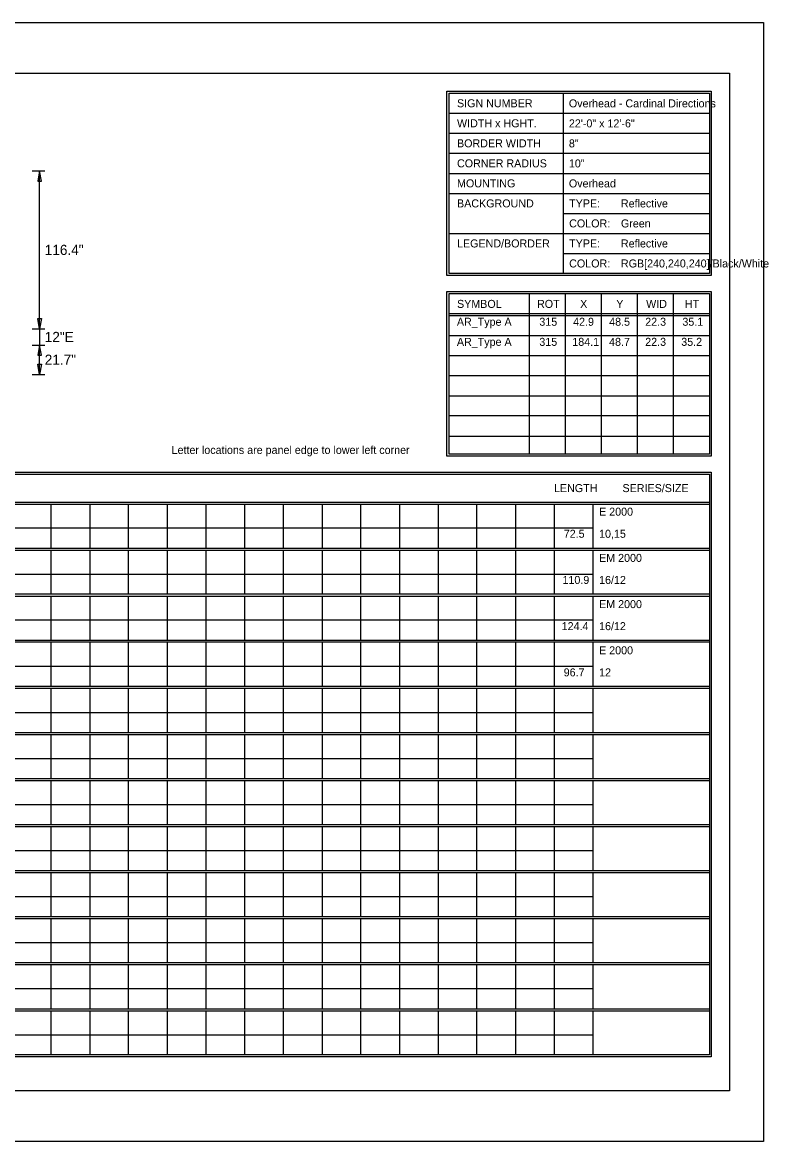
# Model space of a CAD drawing. Extents: x 1806251 to 1809821, y 414895 to 422886.
# Drawn here: x 1809679.43 to 1809684.93, y 414905.31 to 414913.57 of the extents above; entities that cross this region are included whole.
import ezdxf

# ---------------------------------------------------------------- set-up
doc = ezdxf.new("R2010")
doc.units = 0
doc.layers.add('GSDIMS', color=7, linetype='Continuous')
doc.layers.add('GSSHT', color=7, linetype='Continuous')

msp = doc.modelspace()

# ---------------------------------------------------------------- linework, layer by layer
at = {"layer": 'GSDIMS'}
for p, q in [((1809679.4963, 414912.473), (1809679.59, 414912.473)), ((1809679.5525, 414911.3086), (1809679.5525, 414912.473)), ((1809679.4963, 414911.3086), (1809679.59, 414911.3086)), ((1809679.4963, 414911.3086), (1809679.59, 414911.3086)), ((1809679.5525, 414911.3086), (1809679.5525, 414911.1886)), ((1809679.4963, 414911.1886), (1809679.59, 414911.1886)), ((1809679.4963, 414911.1886), (1809679.59, 414911.1886)), ((1809679.5525, 414910.972), (1809679.5525, 414911.1886)), ((1809679.4963, 414910.972), (1809679.59, 414910.972))]:
    msp.add_line(p, q, dxfattribs=at)
for points in [[(1809679.5525, 414912.473), (1809679.54, 414912.398), (1809679.565, 414912.398)], [(1809679.5525, 414911.3086), (1809679.54, 414911.3836), (1809679.565, 414911.3836)], [(1809679.5525, 414911.1886), (1809679.54, 414911.1136), (1809679.565, 414911.1136)], [(1809679.5525, 414910.972), (1809679.54, 414911.047), (1809679.565, 414911.047)]]:
    msp.add_lwpolyline(points, close=True, dxfattribs=at)
at = {"layer": 'GSSHT'}
for p, q in [((1809672.1348, 414913.5682), (1809684.889, 414913.5682)), ((1809684.889, 414913.5682), (1809684.889, 414905.3144)), ((1809683.4125, 414913.0455), (1809683.4125, 414911.7166)), ((1809682.5709, 414912.8978), (1809684.4904, 414912.8978)), ((1809682.5709, 414912.7502), (1809684.4904, 414912.7502)), ((1809682.5709, 414912.6025), (1809684.4904, 414912.6025)), ((1809682.5709, 414912.4549), (1809684.4904, 414912.4549)), ((1809682.5709, 414912.3072), (1809684.4904, 414912.3072)), ((1809683.4125, 414912.1596), (1809684.4904, 414912.1596)), ((1809682.5709, 414912.0119), (1809684.4904, 414912.0119)), ((1809683.4125, 414911.8642), (1809684.4904, 414911.8642)), ((1809683.1615, 414911.5689), (1809683.1615, 414910.3848)), ((1809683.4273, 414911.5689), (1809683.4273, 414910.3848)), ((1809683.6931, 414911.5689), (1809683.6931, 414910.3848)), ((1809683.9588, 414911.5689), (1809683.9588, 414910.3848)), ((1809684.2246, 414911.5689), (1809684.2246, 414910.3848)), ((1809682.5709, 414911.4213), (1809684.4904, 414911.4213)), ((1809682.5709, 414911.4065), (1809684.4904, 414911.4065)), ((1809682.5709, 414911.2589), (1809684.4904, 414911.2589)), ((1809682.5709, 414911.1112), (1809684.4904, 414911.1112)), ((1809682.5709, 414910.9636), (1809684.4904, 414910.9636)), ((1809682.5709, 414910.813), (1809684.4904, 414910.813)), ((1809682.5709, 414910.6683), (1809684.4904, 414910.6683)), ((1809682.5709, 414910.5177), (1809684.4904, 414910.5177)), ((1809672.7815, 414910.0304), (1809684.4904, 414910.0304)), ((1809672.7815, 414910.0156), (1809684.4904, 414910.0156)), ((1809679.6356, 414910.0156), (1809679.6356, 414909.6908)), ((1809679.922, 414910.0156), (1809679.922, 414909.6908)), ((1809680.2055, 414910.0156), (1809680.2055, 414909.6908)), ((1809680.4919, 414910.0156), (1809680.4919, 414909.6908)), ((1809680.7784, 414910.0156), (1809680.7784, 414909.6908)), ((1809681.0619, 414910.0156), (1809681.0619, 414909.6908)), ((1809681.3483, 414910.0156), (1809681.3483, 414909.6908)), ((1809681.6348, 414910.0156), (1809681.6348, 414909.6908)), ((1809681.9183, 414910.0156), (1809681.9183, 414909.6908)), ((1809682.2047, 414910.0156), (1809682.2047, 414909.6908)), ((1809682.4912, 414910.0156), (1809682.4912, 414909.6908)), ((1809682.7747, 414910.0156), (1809682.7747, 414909.6908)), ((1809683.0611, 414910.0156), (1809683.0611, 414909.6908)), ((1809683.3475, 414910.0156), (1809683.3475, 414909.6908)), ((1809683.631, 414910.0156), (1809683.631, 414909.6908)), ((1809672.7815, 414909.8414), (1809683.631, 414909.8414)), ((1809672.7815, 414909.6908), (1809684.4904, 414909.6908)), ((1809672.7815, 414909.676), (1809684.4904, 414909.676)), ((1809679.6356, 414909.676), (1809679.6356, 414909.3542)), ((1809679.922, 414909.676), (1809679.922, 414909.3542)), ((1809680.2055, 414909.676), (1809680.2055, 414909.3542)), ((1809680.4919, 414909.676), (1809680.4919, 414909.3542)), ((1809680.7784, 414909.676), (1809680.7784, 414909.3542)), ((1809681.0619, 414909.676), (1809681.0619, 414909.3542)), ((1809681.3483, 414909.676), (1809681.3483, 414909.3542)), ((1809681.6348, 414909.676), (1809681.6348, 414909.3542)), ((1809681.9183, 414909.676), (1809681.9183, 414909.3542)), ((1809682.2047, 414909.676), (1809682.2047, 414909.3542)), ((1809682.4912, 414909.676), (1809682.4912, 414909.3542)), ((1809682.7747, 414909.676), (1809682.7747, 414909.3542)), ((1809683.0611, 414909.676), (1809683.0611, 414909.3542)), ((1809683.3475, 414909.676), (1809683.3475, 414909.3542)), ((1809683.631, 414909.676), (1809683.631, 414909.3542)), ((1809672.7815, 414909.4989), (1809683.631, 414909.4989)), ((1809672.7815, 414909.3542), (1809684.4904, 414909.3542)), ((1809672.7815, 414909.3364), (1809684.4904, 414909.3364)), ((1809679.6356, 414909.3364), (1809679.6356, 414909.0116)), ((1809679.922, 414909.3364), (1809679.922, 414909.0116)), ((1809680.2055, 414909.3364), (1809680.2055, 414909.0116)), ((1809680.4919, 414909.3364), (1809680.4919, 414909.0116)), ((1809680.7784, 414909.3364), (1809680.7784, 414909.0116)), ((1809681.0619, 414909.3364), (1809681.0619, 414909.0116)), ((1809681.3483, 414909.3364), (1809681.3483, 414909.0116)), ((1809681.6348, 414909.3364), (1809681.6348, 414909.0116)), ((1809681.9183, 414909.3364), (1809681.9183, 414909.0116)), ((1809682.2047, 414909.3364), (1809682.2047, 414909.0116)), ((1809682.4912, 414909.3364), (1809682.4912, 414909.0116)), ((1809682.7747, 414909.3364), (1809682.7747, 414909.0116)), ((1809683.0611, 414909.3364), (1809683.0611, 414909.0116)), ((1809683.3475, 414909.3364), (1809683.3475, 414909.0116)), ((1809683.631, 414909.3364), (1809683.631, 414909.0116)), ((1809672.7815, 414909.1622), (1809683.631, 414909.1622)), ((1809672.7815, 414909.0116), (1809684.4904, 414909.0116)), ((1809672.7815, 414908.9998), (1809684.4904, 414908.9998)), ((1809679.6356, 414908.9998), (1809679.6356, 414908.672)), ((1809679.922, 414908.9998), (1809679.922, 414908.672)), ((1809680.2055, 414908.9998), (1809680.2055, 414908.672)), ((1809680.4919, 414908.9998), (1809680.4919, 414908.672)), ((1809680.7784, 414908.9998), (1809680.7784, 414908.672)), ((1809681.0619, 414908.9998), (1809681.0619, 414908.672)), ((1809681.3483, 414908.9998), (1809681.3483, 414908.672)), ((1809681.6348, 414908.9998), (1809681.6348, 414908.672)), ((1809681.9183, 414908.9998), (1809681.9183, 414908.672)), ((1809682.2047, 414908.9998), (1809682.2047, 414908.672)), ((1809682.4912, 414908.9998), (1809682.4912, 414908.672)), ((1809682.7747, 414908.9998), (1809682.7747, 414908.672)), ((1809683.0611, 414908.9998), (1809683.0611, 414908.672)), ((1809683.3475, 414908.9998), (1809683.3475, 414908.672)), ((1809683.631, 414908.9998), (1809683.631, 414908.672)), ((1809672.7815, 414908.8197), (1809683.631, 414908.8197)), ((1809672.7815, 414908.672), (1809684.4904, 414908.672)), ((1809672.7815, 414908.6572), (1809684.4904, 414908.6572)), ((1809679.6356, 414908.6572), (1809679.6356, 414908.3324)), ((1809679.922, 414908.6572), (1809679.922, 414908.3324)), ((1809680.2055, 414908.6572), (1809680.2055, 414908.3324)), ((1809680.4919, 414908.6572), (1809680.4919, 414908.3324)), ((1809680.7784, 414908.6572), (1809680.7784, 414908.3324)), ((1809681.0619, 414908.6572), (1809681.0619, 414908.3324)), ((1809681.3483, 414908.6572), (1809681.3483, 414908.3324)), ((1809681.6348, 414908.6572), (1809681.6348, 414908.3324)), ((1809681.9183, 414908.6572), (1809681.9183, 414908.3324)), ((1809682.2047, 414908.6572), (1809682.2047, 414908.3324)), ((1809682.4912, 414908.6572), (1809682.4912, 414908.3324)), ((1809682.7747, 414908.6572), (1809682.7747, 414908.3324)), ((1809683.0611, 414908.6572), (1809683.0611, 414908.3324)), ((1809683.3475, 414908.6572), (1809683.3475, 414908.3324)), ((1809683.631, 414908.6572), (1809683.631, 414908.3324)), ((1809672.7815, 414908.48), (1809683.631, 414908.48)), ((1809672.7815, 414908.3324), (1809684.4904, 414908.3324)), ((1809672.7815, 414908.3176), (1809684.4904, 414908.3176)), ((1809679.6356, 414908.3176), (1809679.6356, 414907.9928)), ((1809679.922, 414908.3176), (1809679.922, 414907.9928)), ((1809680.2055, 414908.3176), (1809680.2055, 414907.9928)), ((1809680.4919, 414908.3176), (1809680.4919, 414907.9928)), ((1809680.7784, 414908.3176), (1809680.7784, 414907.9928)), ((1809681.0619, 414908.3176), (1809681.0619, 414907.9928)), ((1809681.3483, 414908.3176), (1809681.3483, 414907.9928)), ((1809681.6348, 414908.3176), (1809681.6348, 414907.9928)), ((1809681.9183, 414908.3176), (1809681.9183, 414907.9928)), ((1809682.2047, 414908.3176), (1809682.2047, 414907.9928)), ((1809682.4912, 414908.3176), (1809682.4912, 414907.9928)), ((1809682.7747, 414908.3176), (1809682.7747, 414907.9928)), ((1809683.0611, 414908.3176), (1809683.0611, 414907.9928)), ((1809683.3475, 414908.3176), (1809683.3475, 414907.9928)), ((1809683.631, 414908.3176), (1809683.631, 414907.9928)), ((1809672.7815, 414908.1404), (1809683.631, 414908.1404)), ((1809672.7815, 414907.9928), (1809684.4904, 414907.9928)), ((1809672.7815, 414907.978), (1809684.4904, 414907.978)), ((1809679.6356, 414907.978), (1809679.6356, 414907.6532)), ((1809679.922, 414907.978), (1809679.922, 414907.6532)), ((1809680.2055, 414907.978), (1809680.2055, 414907.6532)), ((1809680.4919, 414907.978), (1809680.4919, 414907.6532)), ((1809680.7784, 414907.978), (1809680.7784, 414907.6532)), ((1809681.0619, 414907.978), (1809681.0619, 414907.6532)), ((1809681.3483, 414907.978), (1809681.3483, 414907.6532)), ((1809681.6348, 414907.978), (1809681.6348, 414907.6532)), ((1809681.9183, 414907.978), (1809681.9183, 414907.6532)), ((1809682.2047, 414907.978), (1809682.2047, 414907.6532)), ((1809682.4912, 414907.978), (1809682.4912, 414907.6532)), ((1809682.7747, 414907.978), (1809682.7747, 414907.6532)), ((1809683.0611, 414907.978), (1809683.0611, 414907.6532)), ((1809683.3475, 414907.978), (1809683.3475, 414907.6532)), ((1809683.631, 414907.978), (1809683.631, 414907.6532)), ((1809672.7815, 414907.8008), (1809683.631, 414907.8008)), ((1809672.7815, 414907.6532), (1809684.4904, 414907.6532)), ((1809672.7815, 414907.6384), (1809684.4904, 414907.6384)), ((1809679.6356, 414907.6384), (1809679.6356, 414907.3136)), ((1809679.922, 414907.6384), (1809679.922, 414907.3136)), ((1809680.2055, 414907.6384), (1809680.2055, 414907.3136)), ((1809680.4919, 414907.6384), (1809680.4919, 414907.3136)), ((1809680.7784, 414907.6384), (1809680.7784, 414907.3136)), ((1809681.0619, 414907.6384), (1809681.0619, 414907.3136)), ((1809681.3483, 414907.6384), (1809681.3483, 414907.3136)), ((1809681.6348, 414907.6384), (1809681.6348, 414907.3136)), ((1809681.9183, 414907.6384), (1809681.9183, 414907.3136)), ((1809682.2047, 414907.6384), (1809682.2047, 414907.3136)), ((1809682.4912, 414907.6384), (1809682.4912, 414907.3136)), ((1809682.7747, 414907.6384), (1809682.7747, 414907.3136)), ((1809683.0611, 414907.6384), (1809683.0611, 414907.3136)), ((1809683.3475, 414907.6384), (1809683.3475, 414907.3136)), ((1809683.631, 414907.6384), (1809683.631, 414907.3136)), ((1809672.7815, 414907.4612), (1809683.631, 414907.4612)), ((1809672.7815, 414907.3136), (1809684.4904, 414907.3136)), ((1809672.7815, 414907.2988), (1809684.4904, 414907.2988)), ((1809679.6356, 414907.2988), (1809679.6356, 414906.974)), ((1809679.922, 414907.2988), (1809679.922, 414906.974)), ((1809680.2055, 414907.2988), (1809680.2055, 414906.974)), ((1809680.4919, 414907.2988), (1809680.4919, 414906.974)), ((1809680.7784, 414907.2988), (1809680.7784, 414906.974)), ((1809681.0619, 414907.2988), (1809681.0619, 414906.974)), ((1809681.3483, 414907.2988), (1809681.3483, 414906.974)), ((1809681.6348, 414907.2988), (1809681.6348, 414906.974)), ((1809681.9183, 414907.2988), (1809681.9183, 414906.974)), ((1809682.2047, 414907.2988), (1809682.2047, 414906.974)), ((1809682.4912, 414907.2988), (1809682.4912, 414906.974)), ((1809682.7747, 414907.2988), (1809682.7747, 414906.974)), ((1809683.0611, 414907.2988), (1809683.0611, 414906.974)), ((1809683.3475, 414907.2988), (1809683.3475, 414906.974)), ((1809683.631, 414907.2988), (1809683.631, 414906.974)), ((1809672.7815, 414907.1216), (1809683.631, 414907.1216)), ((1809672.7815, 414906.974), (1809684.4904, 414906.974)), ((1809672.7815, 414906.9592), (1809684.4904, 414906.9592)), ((1809679.6356, 414906.9592), (1809679.6356, 414906.6344)), ((1809679.922, 414906.9592), (1809679.922, 414906.6344)), ((1809680.2055, 414906.9592), (1809680.2055, 414906.6344)), ((1809680.4919, 414906.9592), (1809680.4919, 414906.6344)), ((1809680.7784, 414906.9592), (1809680.7784, 414906.6344)), ((1809681.0619, 414906.9592), (1809681.0619, 414906.6344)), ((1809681.3483, 414906.9592), (1809681.3483, 414906.6344)), ((1809681.6348, 414906.9592), (1809681.6348, 414906.6344)), ((1809681.9183, 414906.9592), (1809681.9183, 414906.6344)), ((1809682.2047, 414906.9592), (1809682.2047, 414906.6344)), ((1809682.4912, 414906.9592), (1809682.4912, 414906.6344)), ((1809682.7747, 414906.9592), (1809682.7747, 414906.6344)), ((1809683.0611, 414906.9592), (1809683.0611, 414906.6344)), ((1809683.3475, 414906.9592), (1809683.3475, 414906.6344)), ((1809683.631, 414906.9592), (1809683.631, 414906.6344)), ((1809672.7815, 414906.782), (1809683.631, 414906.782)), ((1809672.7815, 414906.6344), (1809684.4904, 414906.6344)), ((1809672.7815, 414906.6196), (1809684.4904, 414906.6196)), ((1809679.6356, 414906.6196), (1809679.6356, 414906.2948)), ((1809679.922, 414906.6196), (1809679.922, 414906.2948)), ((1809680.2055, 414906.6196), (1809680.2055, 414906.2948)), ((1809680.4919, 414906.6196), (1809680.4919, 414906.2948)), ((1809680.7784, 414906.6196), (1809680.7784, 414906.2948)), ((1809681.0619, 414906.6196), (1809681.0619, 414906.2948)), ((1809681.3483, 414906.6196), (1809681.3483, 414906.2948)), ((1809681.6348, 414906.6196), (1809681.6348, 414906.2948)), ((1809681.9183, 414906.6196), (1809681.9183, 414906.2948)), ((1809682.2047, 414906.6196), (1809682.2047, 414906.2948)), ((1809682.4912, 414906.6196), (1809682.4912, 414906.2948)), ((1809682.7747, 414906.6196), (1809682.7747, 414906.2948)), ((1809683.0611, 414906.6196), (1809683.0611, 414906.2948)), ((1809683.3475, 414906.6196), (1809683.3475, 414906.2948)), ((1809683.631, 414906.6196), (1809683.631, 414906.2948)), ((1809672.7815, 414906.4424), (1809683.631, 414906.4424)), ((1809672.7815, 414906.2948), (1809684.4904, 414906.2948)), ((1809672.7815, 414906.28), (1809684.4904, 414906.28)), ((1809679.6356, 414906.28), (1809679.6356, 414905.9552)), ((1809679.922, 414906.28), (1809679.922, 414905.9552)), ((1809680.2055, 414906.28), (1809680.2055, 414905.9552)), ((1809680.4919, 414906.28), (1809680.4919, 414905.9552)), ((1809680.7784, 414906.28), (1809680.7784, 414905.9552)), ((1809681.0619, 414906.28), (1809681.0619, 414905.9552)), ((1809681.3483, 414906.28), (1809681.3483, 414905.9552)), ((1809681.6348, 414906.28), (1809681.6348, 414905.9552)), ((1809681.9183, 414906.28), (1809681.9183, 414905.9552)), ((1809682.2047, 414906.28), (1809682.2047, 414905.9552)), ((1809682.4912, 414906.28), (1809682.4912, 414905.9552)), ((1809682.7747, 414906.28), (1809682.7747, 414905.9552)), ((1809683.0611, 414906.28), (1809683.0611, 414905.9552)), ((1809683.3475, 414906.28), (1809683.3475, 414905.9552)), ((1809683.631, 414906.28), (1809683.631, 414905.9552)), ((1809672.7815, 414906.1028), (1809683.631, 414906.1028)), ((1809684.889, 414905.3144), (1809672.1348, 414905.3144))]:
    msp.add_line(p, q, dxfattribs=at)
for points in [[(1809672.6339, 414913.1931), (1809684.638, 414913.1931), (1809684.638, 414905.6894), (1809672.6339, 414905.6894)], [(1809682.5561, 414913.0602), (1809684.5051, 414913.0602), (1809684.5051, 414911.7018), (1809682.5561, 414911.7018)], [(1809682.5709, 414913.0455), (1809684.4904, 414913.0455), (1809684.4904, 414911.7166), (1809682.5709, 414911.7166)], [(1809682.5561, 414911.5837), (1809684.5051, 414911.5837), (1809684.5051, 414910.37), (1809682.5561, 414910.37)], [(1809682.5709, 414911.5689), (1809684.4904, 414911.5689), (1809684.4904, 414910.3848), (1809682.5709, 414910.3848)], [(1809672.7668, 414910.2519), (1809684.5051, 414910.2519), (1809684.5051, 414905.9404), (1809672.7668, 414905.9404)], [(1809672.7815, 414910.2371), (1809684.4904, 414910.2371), (1809684.4904, 414905.9552), (1809672.7815, 414905.9552)]]:
    msp.add_lwpolyline(points, close=True, dxfattribs=at)

# ---------------------------------------------------------------- texts
at = {"layer": 'GSDIMS'}
for s, p in [('116.4"', (1809679.59, 414911.8531)), ('12"E', (1809679.59, 414911.2107)), ('21.7"', (1809679.59, 414911.0431))]:
    msp.add_text(s, height=0.075, dxfattribs=at).set_placement(p)
at = {"layer": 'GSSHT'}
for s, height, p in [('SIGN NUMBER', 0.059055, (1809682.63, 414912.9421)), ('Overhead - Cardinal Directions', 0.059025, (1809683.4548, 414912.9414)), ('WIDTH x HGHT.', 0.059055, (1809682.63, 414912.7945)), ('22\'-0" x 12\'-6"', 0.059025, (1809683.4548, 414912.7938)), ('BORDER WIDTH', 0.059055, (1809682.63, 414912.6468)), ('8"', 0.05903, (1809683.4548, 414912.6462)), ('CORNER RADIUS', 0.059055, (1809682.63, 414912.4992)), ('10"', 0.05903, (1809683.4548, 414912.4987)), ('MOUNTING', 0.05906, (1809682.63, 414912.3515)), ('Overhead', 0.05903, (1809683.4548, 414912.3511)), ('BACKGROUND', 0.05906, (1809682.63, 414912.2038)), ('TYPE:', 0.05906, (1809683.4568, 414912.2038)), ('Reflective', 0.05903, (1809683.8385, 414912.2036)), ('COLOR:', 0.05906, (1809683.4568, 414912.0562)), ('Green', 0.05903, (1809683.8385, 414912.056)), ('LEGEND/BORDER', 0.059055, (1809682.63, 414911.9085)), ('TYPE:', 0.05906, (1809683.4568, 414911.9085)), ('Reflective', 0.05903, (1809683.8385, 414911.9084)), ('COLOR:', 0.05906, (1809683.4568, 414911.7609)), ('RGB[240,240,240]/Black/White', 0.059025, (1809683.8385, 414911.7609)), ('SYMBOL', 0.05906, (1809682.63, 414911.4626)), ('ROT', 0.05906, (1809683.2199, 414911.4626)), ('X', 0.0591, (1809683.5379, 414911.4626)), ('Y', 0.0591, (1809683.804, 414911.4626)), ('WID', 0.05906, (1809684.0245, 414911.4626)), ('HT', 0.05906, (1809684.3101, 414911.4626)), ('AR_Type A', 0.05903, (1809682.629, 414911.3309)), ('315', 0.05903, (1809683.2369, 414911.3309)), ('42.9', 0.05903, (1809683.4861, 414911.3309)), ('48.5', 0.05903, (1809683.7518, 414911.3309)), ('22.3', 0.05903, (1809684.0176, 414911.3309)), ('35.1', 0.05903, (1809684.2917, 414911.3309)), ('AR_Type A', 0.05903, (1809682.629, 414911.1828)), ('315', 0.05903, (1809683.2369, 414911.1828)), ('184.1', 0.05903, (1809683.4801, 414911.1828)), ('48.7', 0.05903, (1809683.7513, 414911.1828)), ('22.3', 0.05903, (1809684.0176, 414911.1828)), ('35.2', 0.05903, (1809684.2832, 414911.1828)), ('Letter locations are panel edge to lower left corner', 0.059025, (1809680.5256, 414910.3856)), ('LENGTH', 0.05906, (1809683.3449, 414910.1042)), ('SERIES/SIZE', 0.059061, (1809683.8501, 414910.1042)), ('E 2000', 0.05903, (1809683.6775, 414909.9302)), ('72.5', 0.05903, (1809683.4171, 414909.7675)), ('10,15', 0.05903, (1809683.6775, 414909.7675)), ('EM 2000', 0.05903, (1809683.6775, 414909.5894)), ('110.9', 0.05903, (1809683.4076, 414909.4268)), ('16/12', 0.05903, (1809683.6775, 414909.4268)), ('EM 2000', 0.05903, (1809683.6775, 414909.2487)), ('124.4', 0.05903, (1809683.4016, 414909.0861)), ('16/12', 0.05903, (1809683.6775, 414909.0861)), ('E 2000', 0.05903, (1809683.6775, 414908.908)), ('96.7', 0.05903, (1809683.4166, 414908.7453)), ('12', 0.05903, (1809683.6775, 414908.7453))]:
    msp.add_text(s, height=height, dxfattribs=at).set_placement(p)

doc.saveas('drawing.dxf')
